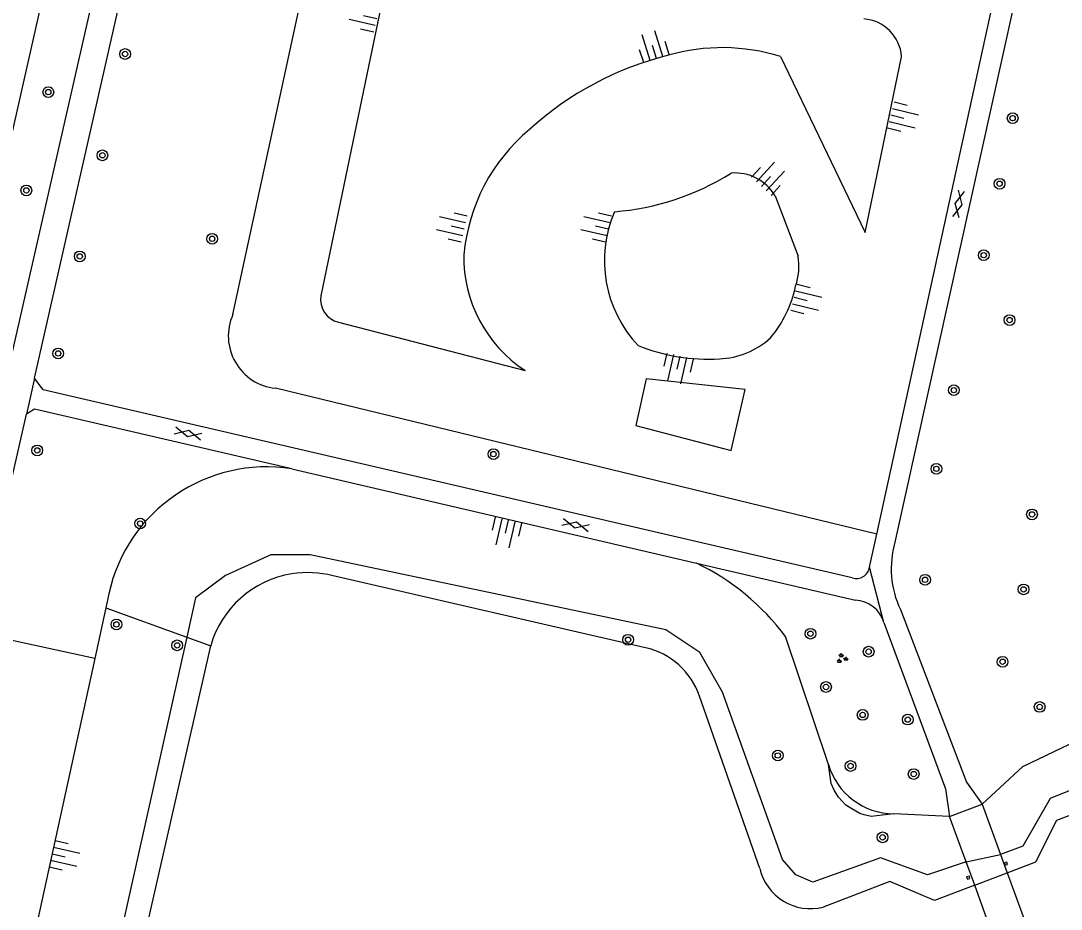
# Model space of a CAD drawing. Extents: x 128000 to 131008, y 398996 to 402500.
# Drawn here: x 128979.8 to 129057.3, y 399034 to 399100.2 of the extents above; entities that cross this region are included whole.
import ezdxf

# ---------------------------------------------------------------- set-up
doc = ezdxf.new("R2010")
doc.units = 0
for name, color, linetype in [('gg-bbg-pilaar viaduct of brug', 7, 'Continuous'), ('gg-knt-BGT kruinlijn', 7, 'Continuous'), ('gg-knt-bovenkant onderkant talud', 7, 'Continuous'), ('gg-knt-verharding', 7, 'Continuous'), ('gg-kntw-beschoeiing', 7, 'Continuous'), ('gg-kwrk-kunstwerk niveau 01', 7, 'Continuous'), ('gt-grn-groengrens', 7, 'Continuous'), ('gt-grn-weggrens', 7, 'Continuous'), ('gt-symb-boom', 7, 'Continuous'), ('gt-symb-gesloten verharding', 7, 'Continuous'), ('gt-symb-groenvak', 7, 'Continuous'), ('gt-symb-talud symbool', 7, 'Continuous')]:
    doc.layers.add(name, color=color, linetype=linetype)

# ---------------------------------------------------------------- blocks, each defined once
blk = doc.blocks.new('gt0-BOOM')
at = {"layer": 'gt-symb-boom'}
for radius in [0.4, 0.2]:
    blk.add_circle((0, 0), radius, dxfattribs=at)
blk = doc.blocks.new('gt0-TALUD_1')
at = {"layer": 'gt-symb-talud symbool'}
for p, q in [((-1, -1), (-1, 0)), ((-0.5, -2), (-0.5, 0)), ((0.5, -2), (0.5, 0)), ((1, -1), (1, 0)), ((0, -1), (0, 0))]:
    blk.add_line(p, q, dxfattribs=at)
blk = doc.blocks.new('gt0-GESVH1')
at = {"layer": 'gt-symb-gesloten verharding'}
for p, q in [((-0.992, -0.261), (0.008, 0.239)), ((0.008, -0.261), (-0.992, 0.239)), ((0.008, 0.239), (1.008, -0.261)), ((1.008, 0.239), (0.008, -0.261))]:
    blk.add_line(p, q, dxfattribs=at)
blk = doc.blocks.new('gt0-GRVAK')
at = {"layer": 'gt-symb-groenvak'}
for p, q in [((-0.11, 0.189), (-0.228, 0.24)), ((-0.182, 0.153), (0.088, 0.153)), ((-0.091, 0.211), (-0.156, 0.322)), ((-0.047, 0.214), (-0.047, 0.393)), ((-0.004, 0.211), (0.061, 0.322)), ((0.015, 0.189), (0.133, 0.24)), ((0.262, -0.052), (0.197, 0.059)), ((0.305, -0.049), (0.305, 0.13)), ((0.349, -0.052), (0.414, 0.059)), ((-0.245, -0.228), (-0.363, -0.177)), ((-0.318, -0.264), (-0.047, -0.264)), ((-0.226, -0.206), (-0.291, -0.095)), ((-0.183, -0.203), (-0.183, -0.024)), ((-0.139, -0.206), (-0.074, -0.095)), ((-0.12, -0.228), (-0.002, -0.177)), ((0.243, -0.074), (0.125, -0.023)), ((0.17, -0.11), (0.441, -0.11)), ((0.368, -0.074), (0.486, -0.023))]:
    blk.add_line(p, q, dxfattribs=at)

msp = doc.modelspace()

# ---------------------------------------------------------------- linework, layer by layer
at = {"layer": 'gg-bbg-pilaar viaduct of brug'}
for points in [[(129053.322, 399037.341), (129053.26, 399037.522), (129053.083, 399037.458), (129053.143, 399037.282), (129053.322, 399037.341)], [(129050.324, 399036.239), (129050.508, 399036.293), (129050.447, 399036.471), (129050.266, 399036.425), (129050.324, 399036.239)]]:
    msp.add_lwpolyline(points, dxfattribs=at)
at = {"layer": 'gg-knt-BGT kruinlijn'}
for p, q in [((129007.696, 399106.273), (129002.168, 399079.697)), ((129042.702, 399084.42), (129045.43, 399097.511)), ((129036.004, 399087.155), (129037.72, 399082.651)), ((129003.487, 399077.741), (129017.378, 399074.141)), ((129000, 399066.81), (129030.143, 399059.79)), ((128986.375, 399057.492), (128986.15, 399056.461)), ((128986.15, 399056.461), (128985.324, 399052.679)), ((129039.981, 399044.795), (129036.774, 399054.319)), ((128985.324, 399052.679), (128975.604, 399008.159)), ((129049.001, 399040.91), (129044.835, 399041.119))]:
    msp.add_line(p, q, dxfattribs=at)
msp.add_lwpolyline([(129051.43, 399041.83), (129054.444, 399044.647), (129060.837, 399047.689), (129061.914, 399054.408), (129059.25, 399059.499), (129068.566, 399099.044)], dxfattribs=at)
for centre, radius, start, end in [((129042.363, 399097.257), 3.078, 4.73939, 85.32168), ((129022.586, 399104.933), 19.022, 274.35066, 302.20661), ((129033.015, 399085.367), 3.483, 30.88394, 94.79046), ((129032.532, 399082.334), 9.246, 156.86864, 223.33857), ((129033.051, 399081.919), 4.726, 341.35491, 8.91067), ((129003.868, 399079.421), 1.723, 170.77889, 257.20747), ((129028.933, 399082.217), 8.785, 320.02937, 348.11478), ((129031.617, 399081.002), 6, 272.25787, 312.43435), ((129031.02, 399088.992), 14.01, 248.15698, 273.41048), ((128998.124, 399054.933), 12.025, 81.02484, 167.71082), ((129022.381, 399043.628), 17.93, 36.60442, 64.34595), ((129044.889, 399046.232), 5.114, 196.32522, 269.4005)]:
    msp.add_arc(centre, radius, start, end, dxfattribs=at)
at = {"layer": 'gg-knt-bovenkant onderkant talud'}
for p, q in [((128995.615, 399078.3), (129002.671, 399110.855)), ((129043.578, 399061.955), (129052.325, 399101.958)), ((129036.396, 399097.515), (129042.702, 399084.42)), ((129043.578, 399061.955), (128998.787, 399072.811))]:
    msp.add_line(p, q, dxfattribs=at)
for centre, radius, start, end in [((129033.892, 399074.213), 24.118, 104.00031, 132.13719), ((129032.063, 399083.797), 14.386, 72.47131, 106.16833), ((129026.563, 399081.513), 13.798, 129.90487, 174.82106), ((129022.895, 399082.572), 10.076, 178.9434, 236.79981), ((128999.196, 399076.709), 3.919, 156.04137, 264.00441)]:
    msp.add_arc(centre, radius, start, end, dxfattribs=at)
at = {"layer": 'gg-knt-verharding'}
for p, q in [((128987.14, 399127.173), (128975.17, 399074.231)), ((128990.41, 399124.961), (128978.7, 399073.441)), ((128980.85, 399073.571), (128992.449, 399124.741)), ((128964.067, 399000), (128980.24, 399070.881)), ((129043.023, 399059.482), (129043.578, 399061.955)), ((129030.143, 399059.79), (129041.987, 399057.031))]:
    msp.add_line(p, q, dxfattribs=at)
for points in [[(129055.95, 399110.791), (129054.55, 399104.879), (129044.934, 399061.344)], [(129041.754, 399058.689), (128981.49, 399072.701), (128980.85, 399073.571)], [(129000, 399066.81), (128980.85, 399071.251), (128980.24, 399070.881)], [(129045.335, 399056.332), (129050.266, 399043.474), (129051.43, 399041.83)], [(129044.106, 399055.365), (129048.693, 399042.97), (129049.001, 399040.91)]]:
    msp.add_lwpolyline(points, dxfattribs=at)
for centre, radius, start, end in [((129051.753, 399059.368), 7.1, 163.83684, 205.31191), ((129042.057, 399059.616), 0.975, 251.89379, 352.10886), ((129041.883, 399054.718), 2.316, 16.23254, 87.41719)]:
    msp.add_arc(centre, radius, start, end, dxfattribs=at)
at = {"layer": 'gg-kntw-beschoeiing'}
for p, q in [((129026.35, 399053.489), (129003.08, 399058.843)), ((128985.299, 399015.507), (128993.963, 399053.621)), ((129034.872, 399037.039), (129030.38, 399049.88)), ((129050.87, 399035.794), (129053.294, 399036.719))]:
    msp.add_line(p, q, dxfattribs=at)
for points in [[(129053.294, 399036.719), (129055.426, 399037.533), (129056.983, 399040.632), (129065.747, 399043.968), (129068.52, 399056.473), (129066.717, 399059.575), (129075.201, 399096.466), (129078.345, 399098.784), (129079.456, 399098.455)], [(129050.87, 399035.794), (129047.873, 399034.649), (129044.546, 399036.065), (129039.574, 399034.168)]]:
    msp.add_lwpolyline(points, dxfattribs=at)
for centre, radius, start, end in [((129001.194, 399051.566), 7.517, 99.13802, 164.13731), ((129001.194, 399051.562), 7.521, 75.47668, 99.13257), ((129025.082, 399048.019), 5.615, 19.35887, 76.95011), ((129038.624, 399037.898), 3.849, 192.89591, 284.28835)]:
    msp.add_arc(centre, radius, start, end, dxfattribs=at)
at = {"layer": 'gg-kwrk-kunstwerk niveau 01'}
for p, q in [((129049.001, 399040.91), (129051.43, 399041.83)), ((129051.43, 399041.83), (129052.791, 399038.097)), ((129050.231, 399037.542), (129049.001, 399040.91)), ((129052.791, 399038.097), (129053.294, 399036.719)), ((129050.87, 399035.794), (129050.231, 399037.542)), ((129053.294, 399036.719), (129055.424, 399030.878)), ((129052.993, 399029.982), (129050.87, 399035.794))]:
    msp.add_line(p, q, dxfattribs=at)
at = {"layer": 'gt-grn-groengrens'}
for p, q in [((128986.15, 399056.461), (128992.178, 399054.27)), ((128992.178, 399054.27), (128983.353, 399014.617)), ((128992.178, 399054.27), (128993.963, 399053.621)), ((129050.231, 399037.542), (129052.791, 399038.097))]:
    msp.add_line(p, q, dxfattribs=at)
for points in [[(129080.959, 399099.313), (129077.908, 399100.04), (129073.999, 399097.155), (129065.065, 399059.556), (129066.926, 399056.02), (129064.32, 399045.411), (129056.503, 399042.246), (129054.455, 399038.71), (129052.791, 399038.097)], [(129025.619, 399070.034), (129032.72, 399068.175), (129033.776, 399072.726), (129026.392, 399073.517), (129025.619, 399070.034)], [(129050.231, 399037.542), (129047.36, 399036.585), (129043.855, 399037.847), (129038.808, 399036.024), (129037.547, 399036.585), (129036.565, 399037.707), (129032.08, 399050.183), (129030.397, 399053.127), (129027.874, 399054.809), (129001.379, 399060.416), (128998.435, 399060.416), (128995.071, 399058.874), (128992.828, 399057.192), (128992.178, 399054.27)], [(128985.324, 399052.679), (128978.485, 399054.173), (128968.765, 399009.652), (128975.604, 399008.159)], [(129044.835, 399041.119), (129043.157, 399040.926), (129042.631, 399041.042), (129042.31, 399041.144), (129041.707, 399041.478), (129041.284, 399041.76), (129040.719, 399042.35), (129040.398, 399042.889), (129040.178, 399043.366), (129039.981, 399044.795)]]:
    msp.add_lwpolyline(points, dxfattribs=at)
at = {"layer": 'gt-grn-weggrens'}
for p, q in [((128980.85, 399073.571), (128980.24, 399070.881)), ((129044.106, 399055.365), (129043.023, 399059.482))]:
    msp.add_line(p, q, dxfattribs=at)

# ---------------------------------------------------------------- block references
at = {"layer": 'gt-symb-boom'}
for p in [(128987.588, 399097.709), (128981.868, 399094.87), (129053.696, 399092.931), (128985.896, 399090.165), (128980.233, 399087.551), (128994.073, 399083.948), (128984.209, 399082.633), (129053.471, 399077.892), (128982.604, 399075.407), (128981.045, 399068.185), (129015.026, 399067.908), (129055.14, 399063.419), (128988.709, 399062.738), (129047.176, 399058.549), (129054.509, 399057.834), (128986.944, 399055.222), (129038.638, 399054.532), (129025.052, 399054.084), (128991.465, 399053.664), (129042.97, 399053.195), (129052.948, 399052.443), (129039.795, 399050.564), (129055.711, 399049.077), (129042.524, 399048.484), (129045.886, 399048.135), (129036.205, 399045.462), (129041.623, 399044.68), (129046.327, 399044.08), (129044.009, 399039.365)]:
    msp.add_blockref('gt0-BOOM', p, dxfattribs=at)
for p, rotation in [((129052.725, 399088.046), -102.47907180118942), ((129051.545, 399082.725), -102.47907180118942), ((129049.316, 399072.67), -102.47907180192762), ((129048.017, 399066.812), -102.47907180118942)]:
    msp.add_blockref('gt0-BOOM', p, dxfattribs=dict(at, rotation=rotation))
at = {"layer": 'gt-symb-gesloten verharding'}
for p, rotation in [((129049.656, 399086.524), 78.22937399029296), ((128992.28, 399069.449), -13.063337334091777), ((129021.148, 399062.639), -13.063337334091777)]:
    msp.add_blockref('gt0-GESVH1', p, dxfattribs=dict(at, rotation=rotation))
at = {"layer": 'gt-symb-groenvak'}
msp.add_blockref('gt0-GRVAK', (129040.98, 399052.686), dxfattribs=at)
at = {"layer": 'gt-symb-talud symbool'}
for p, xscale, yscale, rotation in [((129006.328, 399100.344), 0.9999544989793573, 0.9999544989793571, -102.8271234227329), ((129027.145, 399097.404), 1.0003584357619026, 1.0003584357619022, -162.48880443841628), ((129044.627, 399093.152), 1.0004608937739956, 1.0004608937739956, 76.06098564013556), ((129034.979, 399087.851), 0.9993968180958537, 0.9993968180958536, 137.5142053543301), ((129012.843, 399084.684), 0.9999544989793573, 0.9999544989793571, -102.8271234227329), ((129023.603, 399084.684), 0.9999544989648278, 0.9999544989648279, -102.82712342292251), ((129037.412, 399079.569), 0.9997319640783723, 0.9997319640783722, 75.99155651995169), ((129028.94, 399075.208), 0.9999544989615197, 0.9999544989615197, -12.827123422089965), ((129016.154, 399062.985), 1.000400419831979, 1.0004004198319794, -12.938810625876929), ((128982.152, 399038.119), 0.999512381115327, 0.999512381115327, 77.28466301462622)]:
    msp.add_blockref('gt0-TALUD_1', p, dxfattribs=dict(at, xscale=xscale, yscale=yscale, rotation=rotation))

doc.saveas('drawing.dxf')
